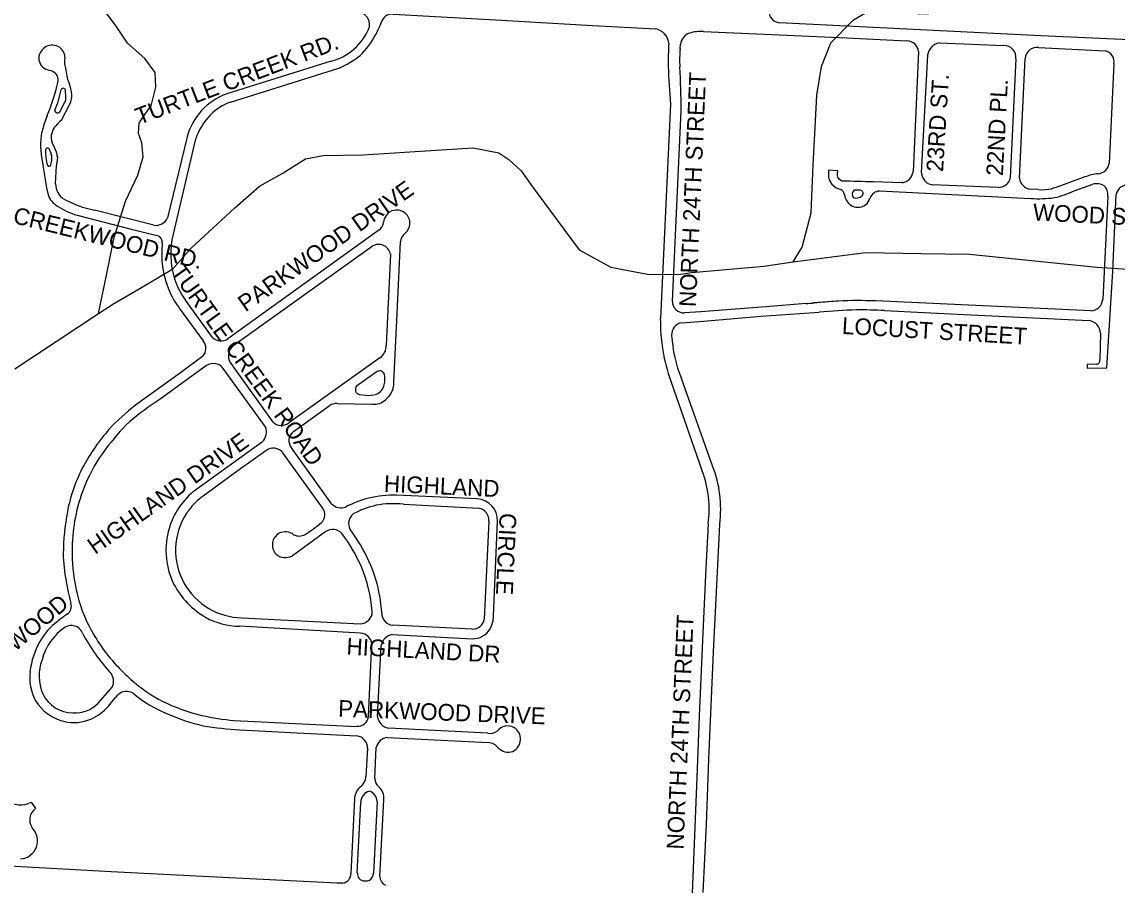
# Model space of a CAD drawing. Extents: x 0 to 712119, y 0 to 761125.
# Drawn here: x 676475 to 679749, y 735313 to 737894 of the extents above; entities that cross this region are included whole.
import ezdxf

# ---------------------------------------------------------------- set-up
doc = ezdxf.new("R2010")
doc.units = 0
for name, color, linetype in [('HWY signs', 7, 'Continuous'), ('PAVED ROADS', 7, 'Continuous'), ('stream or creek', 7, 'Continuous'), ('street names', 7, 'Continuous')]:
    doc.layers.add(name, color=color, linetype=linetype)

msp = doc.modelspace()

# ---------------------------------------------------------------- linework, layer by layer
at = {"layer": 'HWY signs'}
msp.add_lwpolyline([(676503.3, 735561.4), (676516.4, 735541.5)], dxfattribs=at)
for centre, radius, start, end in [((676470.4, 735621.3), 68.4, 232.3011, 298.7827), ((676540.1, 735507.5), 41.5, 124.9002, 213.9131), ((676467.4, 735445.6), 54.5, 274.1051, 45.3444)]:
    msp.add_arc(centre, radius, start, end, dxfattribs=at)
at = {"layer": 'PAVED ROADS'}
for points in [[(677584.8, 737916.6), (677908.7, 737898.6), (678180.6, 737883.3), (678370, 737872.8)], [(680997.3, 737781.5), (679984.6, 737830.9), (679520.7, 737852.6), (678739.7, 737891.4)], [(678512.6, 737865.1), (678761.6, 737853.7), (678940, 737845.7), (679120.7, 737836.8)], [(678442.7, 737813.6), (678444.2, 737827.2)], [(679155, 737805.2), (679139.1, 737445.7)], [(679217.2, 737831), (679410.8, 737822.8)], [(679514.1, 737817.3), (679713.1, 737807.1)], [(677399.4, 737776), (677087.6, 737678.6)], [(679164.6, 737442.4), (679182.7, 737794.8)], [(679446.2, 737783.2), (679429.7, 737428)], [(679457.2, 737426.8), (679474, 737784.6)], [(676546.8, 737752.5), (676546.8, 737752.5)], [(677098.5, 737653.4), (677423.1, 737755.7)], [(679739.4, 737769), (679725.2, 737470.3)], [(676606.3, 737666.9), (676605.6, 737690.7)], [(676587.2, 737623.3), (676603.9, 737653.6)], [(676593.2, 737599.7), (676618.9, 737647.5)], [(676603.9, 737653.6), (676603.9, 737653.6)], [(678414.1, 737648.1), (678383.7, 737007.3)], [(676550.9, 737614), (676540.3, 737582.9)], [(678419.5, 737057.6), (678446, 737629)], [(676968.9, 737549.9), (676910.2, 737307.9)], [(676924, 737242), (676994.8, 737544.1)], [(676563.3, 737498.3), (676557.3, 737514), (676557.3, 737514), (676557.3, 737514)], [(676562.1, 737466.6), (676564.6, 737480.3)], [(676576.2, 737409.8), (676579.1, 737463.3)], [(678927, 737417.6), (678923, 737419.2), (678919.5, 737422.2), (678916.7, 737425.5), (678914.5, 737429.3), (678913.4, 737433.5), (678912.8, 737439.8), (678913.7, 737448.8), (678886.2, 737450.7), (678886, 737438.2), (678886.6, 737429.6), (678888.4, 737421.9), (678895.3, 737409.6), (678903.1, 737402.5), (678909.6, 737397.7), (678916.8, 737394.6), (678922.7, 737392.4)], [(679106.3, 737412.9), (679020.1, 737415.3)], [(679652.5, 737430.2), (679574.5, 737401.6), (679553.3, 737395)], [(676549.3, 737397.3), (676553.6, 737377.2)], [(678980.9, 737390.7), (678963.1, 737391.1)], [(679038.7, 737388.3), (679491.2, 737366.1)], [(679195.9, 737406.8), (679195.9, 737406.8)], [(679393.1, 737399.1), (679195.9, 737406.8), (679195.9, 737406.8)], [(679514.1, 737392.4), (679487.5, 737394.2)], [(679620.7, 737389.1), (679676.7, 737408.4)], [(679685.9, 736870), (679659.1, 736869.2), (679659.7, 736858.7), (679718, 736859.5), (679736.1, 737149), (679745.8, 737378.1)], [(679721.1, 737372.8), (679705.8, 737063.6)], [(676640.6, 737316), (676801.5, 737274.2), (676879.3, 737255.2)], [(676870.1, 737286), (676692.5, 737331.1)], [(677542.6, 737271.2), (677090.9, 736946.7)], [(677105.8, 736924.9), (677522.1, 737222.9)], [(677587.3, 736817), (677597.2, 737023.3), (677606.6, 737236.1)], [(677576.8, 737199.1), (677564, 736926.8)], [(677045.3, 736949.8), (676964.1, 737062.2)], [(678819.5, 737051.6), (678698.5, 737041.7), (678504.8, 737026.6), (678456.3, 737023.7)], [(679670.4, 737029.8), (679026.8, 737059.5)], [(676948.2, 737034.4), (677017.3, 736939.9)], [(678447.5, 736994.5), (678512.6, 736998.8), (678685, 737013.7), (678858.8, 737025.7)], [(679053.8, 737030.7), (679290.4, 737018.8), (679665.2, 737000.9)], [(679699.1, 736962.8), (679697.7, 736884.1)], [(677016.4, 736894.1), (676948.9, 736844.2), (676815.2, 736747.8)], [(677545.4, 736889.5), (677272.9, 736694.6)], [(677027.3, 736866.1), (676888.6, 736765.4)], [(677203.2, 736682.8), (677077.1, 736857.8)], [(677226, 736697.3), (677103.9, 736868)], [(677536.8, 736848.5), (677475.4, 736805.1)], [(678539.8, 736566.3), (678446.7, 736827.4)], [(677558.2, 736809), (677558.2, 736809)], [(677558.2, 736809), (677558.2, 736809)], [(678414.8, 736819.9), (678508.7, 736550.9)], [(677484.9, 736779.9), (677503.5, 736777.6)], [(677535, 736781.1), (677535, 736781.1)], [(677286.9, 736669.4), (677393.6, 736745.6)], [(677417.8, 736752.8), (677523.5, 736750.8)], [(677226, 736697.3), (677226, 736697.3)], [(676987.7, 736489.6), (677194.5, 736638.9)], [(677204.4, 736611), (677121.5, 736552.9), (677016.9, 736475.9)], [(677374.2, 736441.2), (677255.7, 736605.1)], [(677402, 736452.2), (677281.4, 736619.9)], [(677836.5, 736467.7), (677594.9, 736479.1)], [(677615.7, 736451.5), (677841.3, 736440.3)], [(677870.9, 736400.7), (677857.3, 736107.9), (677857.3, 736107.9)], [(677885.1, 736118), (677897.1, 736401.1)], [(677384, 736369.8), (677283.8, 736297.8)], [(678526.4, 736393.1), (678520.1, 736260.8), (678509.7, 736044.8), (678499.8, 735817.7), (678492.8, 735634.3), (678478.3, 735288.8)], [(678511.8, 735291.3), (678521.5, 735494.2), (678528.4, 735689.1), (678542.1, 736009.8), (678560.6, 736369.7), (678561.2, 736392.5)], [(676625.6, 736334.3), (676625.6, 736334.3)], [(677287.6, 736360.6), (677287.6, 736360.6)], [(677132.5, 736112.2), (677486.2, 736094.5)], [(677487.4, 736066.4), (677125.4, 736086.9)], [(677821.1, 736078.4), (677583.1, 736089.7)], [(677582, 736062), (677821, 736049.6)], [(677511.4, 735817.8), (677521.3, 736033.2)], [(677538.3, 735816.7), (677549.4, 736028.9)], [(676702.9, 735857.2), (676745.1, 735904.6), (676745.1, 735904.6)], [(676733.7, 735848.3), (676755.1, 735874.2)], [(677110, 735805.2), (677475.5, 735787.6)], [(677127, 735777.3), (677297.8, 735768.6), (677476.4, 735759.3)], [(677867.6, 735767), (677570.7, 735782.2)], [(677567.9, 735753.9), (677869.4, 735739.3)], [(677508.6, 735722), (677503.6, 735637.4)], [(677530.2, 735631.5), (677534.6, 735724.5)], [(677469.3, 735569.4), (677459, 735347.5)], [(677477.9, 735349.5), (677488.2, 735560.3)], [(677537.2, 735562.6), (677526.1, 735348.2)], [(677544.8, 735338.8), (677557.1, 735568.3)], [(677434.9, 735318.7), (677418.1, 735318.3), (677095.4, 735335.1), (676741.9, 735352.5), (676203.7, 735382.6), (675768.5, 735407.1), (675425.9, 735425.6)]]:
    msp.add_lwpolyline(points, dxfattribs=at)
for centre, radius, start, end in [((677478.8, 737886.3), 35.8, 334.5267, 82.5807), ((677581.9, 737882.4), 34.3, 85.2127, 164.4637), ((678741.9, 737925.1), 33.7, 176.5642, 266.3886), ((677362.2, 737936), 162.5, 306.7149, 336.3926), ((678258.1, 737555.9), 784.6, 154.6705, 157.489), ((678361.4, 737825.9), 47.6, 5.5653, 79.5827), ((677314.6, 737971.2), 247, 313.9555, 332.2933), ((678483.2, 737822.8), 39.2, 108.9704, 173.6444), ((678504.3, 737758.1), 107.3, 85.5439, 108.3879), ((679121, 737802.7), 34.1, 4.3375, 90.5298), ((676568.5, 737782.3), 43.2, 111.0297, 167.3993), ((676564.9, 737782.9), 41.4, 50.242, 106.6994), ((676566.6, 737786.5), 37.6, 350.6068, 48.6509), ((677373.1, 737911.2), 136.3, 288.9744, 309.263), ((679606.6, 737767.2), 1199.5, 176.9718, 180.2832), ((678806.1, 737779.7), 364.9, 174.6709, 183.3185), ((679223.9, 737790), 41.5, 99.3184, 173.3326), ((679411.7, 737788), 34.8, 351.9661, 91.5157), ((679510.5, 737780.8), 36.7, 84.3795, 174.0778), ((679707.9, 737775.3), 32.2, 348.616, 80.7153), ((676562.5, 737785.6), 36.6, 170.4443, 244.5283), ((672862.5, 737692.4), 3742.2, 1.1241, 1.3471), ((677216.4, 738317.8), 571.9, 288.6665, 290.5779), ((677330.5, 737981.9), 244.4, 292.2794, 309.5165), ((676308.4, 737035.3), 755.8, 69.9493, 71.6156), ((676558, 737721.3), 25.8, 340.9349, 68.3643), ((677256.3, 737860.8), 659.2, 188.2856, 192.1376), ((682067.1, 737930.4), 3663.9, 182.6468, 184.4199), ((675551.8, 737599.3), 2894.4, 0.5885, 3.1547), ((676038.5, 737831.9), 556.8, 336.9602, 347.6543), ((676481.8, 737660.6), 143.9, 6.827, 25.3661), ((676266.7, 737756.2), 332.3, 337.6306, 348.5566), ((676599.1, 737688.4), 6.97, 19.8077, 164.4007), ((676553.7, 737675.6), 71, 336.7352, 1.737), ((677152.3, 737499.8), 190.2, 109.8881, 164.7074), ((676583.5, 737664.1), 23, 332.6566, 6.823), ((677144.6, 737514.8), 146.1, 108.4124, 136.3628), ((676582, 737629.5), 8.07, 178.2689, 309.6834), ((677174, 737482.9), 189.4, 135.516, 161.1507), ((676696.5, 737528.9), 165.3, 160.9391, 176.575), ((676606.8, 737552.9), 42.9, 134.5283, 169.1981), ((677850.2, 736306.3), 1803.6, 134.182, 134.9164), ((676601.8, 737548.4), 39.2, 161.4216, 204.0966), ((676712.2, 737525.1), 181.2, 175.655, 188.7779), ((676552.2, 737510.7), 6.08, 31.8936, 191.4228), ((676702.2, 737505.7), 156.1, 178.5868, 195.0861), ((674285.8, 736474.7), 2513.6, 24.1737, 24.8848), ((678261.6, 737726.4), 1743.7, 187.5465, 190.8809), ((676521.4, 737486), 43.6, 352.4358, 16.281), ((676483.7, 737480), 98.3, 5.9909, 14.1839), ((676477.6, 737481.3), 103.1, 349.9638, 357.5432), ((676896.3, 737464), 315.9, 175.2321, 177.6565), ((676556.5, 737467.7), 5.62, 207.3838, 349.0931), ((679102.3, 737449.7), 37, 276.287, 353.688), ((679202.5, 737444.1), 37.9, 182.5802, 260.0491), ((679688.3, 737477.1), 37.5, 276.5883, 349.4802), ((676633.1, 737410.5), 56.9, 180.642, 234.5889), ((678884.9, 733757.3), 3660.5, 87.8847, 89.3419), ((679394.8, 737434.6), 35.5, 267.2478, 349.3282), ((679493.1, 737429.8), 36.1, 184.895, 261.0171), ((679707.1, 737292.6), 148, 95.6031, 111.6318), ((679688.6, 737369.1), 41, 57.44, 106.924), ((676614, 737398), 63.9, 199.0199, 239.3817), ((678919.5, 737380.1), 12.7, 13.9169, 75.5271), ((678696.1, 737289.2), 253.7, 16.5778, 21.7341), ((678974.5, 737378.3), 17.2, 131.7648, 214.7677), ((678980.6, 737381.4), 9.26, 308.4494, 88.4986), ((679041, 737355.6), 32.7, 94.07, 159.6968), ((679524.7, 737528.6), 136.6, 265.5697, 282.108), ((679495, 737653.9), 293.2, 283.0733, 295.3947), ((679685.8, 737378), 35.7, 351.6261, 45.8749), ((679784.3, 737367.9), 39.8, 89.5118, 165.072), ((676760.1, 737665.4), 341.1, 242.0458, 258.5713), ((678973.9, 737378.1), 38.4, 205.499, 269.4842), ((678969.2, 737390.6), 23.8, 248.2277, 316.3697), ((678975.6, 737375.3), 35.7, 266.7505, 346.4396), ((679515.8, 737690.2), 325, 265.6649, 278.0605), ((676698, 737519.8), 211.7, 236.598, 254.2724), ((677601.5, 737287.3), 46.2, 143.0616, 173.1462), ((677592, 737298.1), 32.3, 97.0379, 148.3418), ((677596.2, 737292.1), 38.9, 355.6513, 102.0281), ((676875.9, 737323), 37.5, 261.0555, 336.2475), ((677526.3, 737295.7), 29.5, 303.583, 354.3678), ((677594.4, 737292.9), 40.8, 312.1942, 354.6572), ((676873.5, 737234.4), 21.5, 353.6231, 74.5689), ((677646, 737231.3), 39.7, 127.591, 173.0454), ((677219.9, 737197.8), 326.7, 173.9902, 184.448), ((677151.1, 737202.2), 230.6, 170.0545, 185.1442), ((677541.3, 737192.4), 36.1, 10.6912, 122.2682), ((677124.4, 737189.8), 203.1, 182.3342, 200.8331), ((677185.4, 737204.1), 293, 186.197, 203.8582), ((677121.9, 737181.9), 198.1, 198.972, 217.194), ((677220, 737232.5), 336.3, 205.8989, 216.0954), ((678454.1, 737058.3), 34.6, 181.1281, 273.6847), ((678766.8, 737827.6), 777.8, 273.885, 275.4693), ((678946.9, 736002.4), 1056.3, 94.6648, 95.7592), ((681067.1, 705897.1), 31236.1, 93.94825, 94.04997), ((678976.1, 735788.7), 1271.8, 87.7136, 92.6904), ((679669.9, 737065.8), 36, 270.8481, 356.4447), ((679026.6, 735296.4), 1737.4, 91.8793, 95.5429), ((678973.9, 735546.5), 1486.4, 86.9204, 90.1679), ((678935.1, 737002.7), 551.5, 179.5185, 199.3589), ((678453, 736959.2), 35.7, 98.8111, 184.134), ((679659.4, 736961.6), 39.8, 1.6638, 81.5164), ((678821, 736980.3), 404.3, 183.358, 202.2283), ((676988.6, 736917.5), 36.4, 319.9067, 37.924), ((677070.1, 736976.6), 36.5, 227.3005, 304.9093), ((677131.6, 736895.5), 39.1, 131.3588, 224.7486), ((677520.8, 736925.1), 43.3, 304.6708, 2.2617), ((677047.7, 736835.2), 37.1, 37.5724, 123.4805), ((679685.6, 736882.2), 12.2, 271.4588, 9.3596), ((677544.4, 736835.4), 15.1, 18.2008, 120.0223), ((677494.5, 736825.5), 65.8, 345.514, 12.8717), ((677487.4, 736795.2), 15.5, 140.4284, 260.759), ((677523.4, 736814.3), 35.2, 289.2093, 351.3246), ((677522.5, 736815.6), 64.8, 307.1481, 1.3131), ((677427.4, 735927.8), 995.9, 122.7535, 129.3067), ((677511, 736854.6), 77.4, 264.4078, 288.0442), ((677528.7, 736797.7), 47.2, 263.7662, 314.317), ((677171.6, 736276.4), 591, 127.0913, 137.5699), ((677415.5, 736716.2), 36.6, 86.4475, 126.7369), ((677380.9, 736118.6), 823.2, 135.2228, 142.8078), ((677251.1, 736724.7), 37.2, 227.5305, 305.9501), ((677188.6, 736278.3), 602.3, 138.7982, 151.3195), ((677165.4, 736667.5), 40.8, 315.6014, 22.1539), ((677307.9, 736642), 34.5, 127.4772, 219.8049), ((677104.8, 736328.2), 476.5, 142.8202, 157.5613), ((677227.4, 736584.3), 35.2, 36.2693, 130.721), ((677089.4, 736337.5), 486.9, 151.8234, 169.1393), ((678209.8, 736437.5), 354.3, 352.704, 21.3264), ((678221.6, 736438.6), 308.2, 351.5043, 21.3534), ((677149.9, 736311), 524.8, 157.6999, 177.4508), ((677132.5, 736316.2), 225.9, 129.8872, 166.3931), ((677122.8, 736325.4), 184, 125.1387, 143.8452), ((677597.1, 736145.2), 335.8, 104.7004, 117.4188), ((677591.7, 736123.6), 355.5, 89.4907, 102.9695), ((677832.8, 736403.5), 64.3, 357.8349, 86.7294), ((677347.8, 736294.1), 748.9, 169.601, 179.2571), ((676477.2, 736799.7), 617.1, 322.5829, 323.6545), ((677345.4, 736421.2), 35.1, 315.8785, 34.8307), ((677429.2, 736479), 38.1, 224.7077, 290.4627), ((677599.5, 736167.7), 288.3, 103.1308, 117.6292), ((677584.4, 736190.7), 262.6, 83.1673, 101.0653), ((677833.7, 736403.7), 37.4, 355.3517, 78.2067), ((677136.9, 736314.2), 202.5, 146.8915, 209.3336), ((677086.1, 736738.5), 444.7, 302.0065, 309.7711), ((677489, 736394), 37.2, 128.5615, 207.9057), ((677129.9, 736313), 224.1, 165.4426, 206.8014), ((677264, 736330.2), 40.1, 119.39, 222.3341), ((677262.4, 736328.5), 40.8, 51.9149, 116.3281), ((677404.6, 736340.6), 35.7, 41.9123, 125.2814), ((677068, 736083.4), 459.2, 23.2016, 37.737), ((676908.5, 735976.7), 678.1, 31.3951, 36.1363), ((677158.8, 736311.6), 533.7, 177.5578, 190.6653), ((676625.6, 736334.3), 0.0144, 358.0568, 357.4508), ((677303.9, 736392.9), 36.2, 243.168, 299.6611), ((677088.2, 736089.6), 465.9, 17.0675, 31.0608), ((677042.2, 736308.2), 443.3, 180.5763, 191.137), ((677262.7, 736334), 41.9, 227.4281, 300.2277), ((677086.8, 736096), 436.9, 4.6579, 22.6568), ((677245.3, 736321), 645.5, 188.7655, 194.821), ((677055, 736283.6), 426.6, 189.548, 207.3857), ((677146, 736325.2), 243.9, 207.6426, 240.1149), ((677144.2, 736321), 212.1, 209.9803, 238.7015), ((677088.6, 736097.6), 463.2, 3.6585, 16.1418), ((676597.3, 736145.7), 26, 299.6997, 23.0095), ((677137.2, 736319.2), 207, 240.1028, 268.7116), ((676697.8, 735947.7), 192.8, 127.0597, 151.131), ((677054.5, 735503.1), 762.7, 125.6282, 128.3181), ((677126.6, 736295.2), 208.3, 240.6248, 269.656), ((677486.6, 736130.3), 35.7, 269.3531, 1.9852), ((677587.1, 736125.7), 36.2, 177.7437, 263.7693), ((677822.6, 736113.5), 35.2, 267.7005, 350.828), ((677804.1, 736118.5), 81, 330.7551, 359.6387), ((676694.7, 735946.5), 164.2, 123.1442, 165.964), ((676623.3, 736054.1), 35.1, 24.0889, 121.5816), ((677177.8, 736343.8), 590.6, 207.7979, 222.5434), ((677132.1, 736318.7), 511.2, 206.9071, 222.7057), ((677822.6, 736110.8), 61.2, 268.5025, 328.6304), ((676742, 735921.2), 244.4, 150.6937, 172.8622), ((677485.3, 736030.4), 36.1, 4.3671, 86.6304), ((677588.1, 736023.4), 39, 99.0365, 171.964), ((676660.9, 735938.1), 134.4, 158.9474, 203.5239), ((677173.8, 736351.6), 564.2, 222.2907, 228.6883), ((676651.1, 735934.4), 152.5, 173.5613, 207.372), ((676711, 735922.6), 38.5, 332.2582, 34.7201), ((677097.6, 736257.6), 443.3, 228.061, 243.0799), ((676627.6, 735928.2), 100, 205.9794, 270.0592), ((676796.9, 735842.7), 52.3, 116.0828, 143.0495), ((676787.3, 735850.4), 41.6, 60.2173, 108.8698), ((677048.7, 736171.1), 372.7, 229.7733, 248.5151), ((676632.8, 735936.6), 137.6, 211.6971, 257.261), ((676634.7, 735922), 94.1, 265.7182, 316.4443), ((676627, 735937.1), 138.8, 293.1841, 320.2235), ((677134.5, 736336.4), 530.2, 243.3855, 256.716), ((676631.6, 735921.3), 122.5, 256.2278, 294.122), ((677156, 736383.8), 610.3, 246.4607, 256.8166), ((677167.1, 736496.2), 693.3, 257.1312, 265.2768), ((677477.6, 735821.6), 34, 266.5495, 353.6813), ((677578.3, 735821.8), 40.3, 187.139, 259.1831), ((677168.4, 736656), 879.6, 260.0752, 267.3051), ((677874.5, 735802.7), 36.4, 258.9701, 307.9006), ((677927.7, 735749.7), 39.2, 62.3416, 141.7658), ((677925.2, 735749.6), 40.6, 294.8486, 59.3913), ((677469.9, 735721.1), 38.8, 1.3766, 80.353), ((677569.8, 735718.2), 35.7, 93.1616, 169.8854), ((677865.8, 735697.8), 41.7, 37.1068, 85.0505), ((677929.2, 735753.9), 43.2, 225.7795, 287.6645), ((677467.6, 735638), 36, 300.9248, 359.1191), ((677563.2, 735632.7), 33, 182.1223, 230.8116), ((677523.2, 735568), 53.9, 133.5419, 178.484), ((677523.6, 735559.6), 35.5, 105.5618, 178.9129), ((677503.1, 735561.5), 34.1, 1.8232, 71.2222), ((677511, 735573), 46.4, 354.2319, 47.408), ((677429.6, 735347.6), 29.4, 280.3015, 359.8302), ((677499.7, 735347.2), 21.8, 174.1178, 269.8355), ((677502.9, 735348.4), 23.2, 261.9037, 359.4582), ((677572.7, 735339), 27.9, 180.3349, 248.5933)]:
    msp.add_arc(centre, radius, start, end, dxfattribs=at)
at = {"layer": 'stream or creek'}
for points in [[(678780.4, 737176.8), (678808, 737220.2), (678834, 737323.2), (678840, 737466.2), (678846.9, 737578.2), (678851.9, 737675.2), (678865, 737760.2), (678893, 737831.2), (678959.9, 737899.2), (678961.4, 737900.1), (678997, 737921.2), (679057, 737927.2), (679118, 737920.2), (679183, 737918.2), (679215.9, 737929.2), (679278.9, 737987.2), (679369, 738077.2), (679468, 738131.2), (679603, 738209.2), (679734, 738275.2), (679872, 738341.2)], [(676704.5, 737021.7), (676727.6, 737131.7), (676751.1, 737248.9), (676784.9, 737358.2), (676822.3, 737436), (676837.9, 737490.8), (676834.1, 737531.8), (676824.1, 737559.7), (676825.7, 737590.9), (676839.7, 737612.8), (676861.6, 737642.5), (676875.6, 737698.7), (676874.1, 737742.5), (676842.9, 737784.7), (676791.3, 737830), (676756.9, 737881.5), (676725.6, 737923.7)], [(676454.1, 736856.4), (676704.5, 737021.7), (676751.7, 737052.8), (676833.1, 737099.4), (676926.3, 737155.9), (676980.9, 737217.5), (677111.8, 737337.5), (677185.2, 737403), (677253.7, 737440.7), (677323.1, 737484.3), (677375.7, 737494.2), (677496.7, 737496.2), (677650.5, 737506.2), (677824.1, 737517.1), (677900.5, 737502.2), (677931.2, 737482.3), (677967.9, 737448.6), (678001.6, 737401), (678072.1, 737304.8), (678140.6, 737212.5), (678235.8, 737160.9), (678349.9, 737138.1), (678444.1, 737139.1), (678477.9, 737144.1), (678693.1, 737163.9), (678780.4, 737176.8), (678997, 737204.8), (679163.4, 737201.7), (679307.5, 737199.2), (679687.9, 737160.4), (679840.8, 737150.9)]]:
    msp.add_lwpolyline(points, dxfattribs=at)

# ---------------------------------------------------------------- texts
at = {"layer": 'street names'}
for s, rotation, p in [('TURTLE CREEK RD.', 20.8963, (676826.2, 737585.6)), ('NORTH 24TH STREET', 87.5032, (678489.9, 737040.6)), ('23RD ST.', 86.5006, (679228.6, 737444.3)), ('22ND PL.', 86.9521, (679407.4, 737432.3)), ('PARKWOOD DRIVE', 35.0997, (677143.7, 737024.8)), ('WOOD STREET', 357.1065, (679496.4, 737300.6)), ('CREEKWOOD RD.', 346.1412, (676445.9, 737293)), ('TURTLE CREEK ROAD', 305.8037, (676917.3, 737145.7)), ('LOCUST STREET', 356.6643, (678925.5, 736961)), ('HIGHLAND DRIVE', 35.2713, (676694.1, 736300)), ('HIGHLAND', 357.3459, (677556.6, 736489)), ('CIRCLE', 267.3459, (677903.7, 736426.3)), ('PARKWOOD', 39.9838, (676314.7, 735892.3)), ('NORTH 24TH STREET', 87.5032, (678452.6, 735418.6)), ('HIGHLAND DR', 356.9247, (677444.6, 736002.3)), ('PARKWOOD DRIVE', 357.8766, (677419.9, 735816.5))]:
    msp.add_text(s, height=50, rotation=rotation, dxfattribs=at).set_placement(p)

doc.saveas('drawing.dxf')
